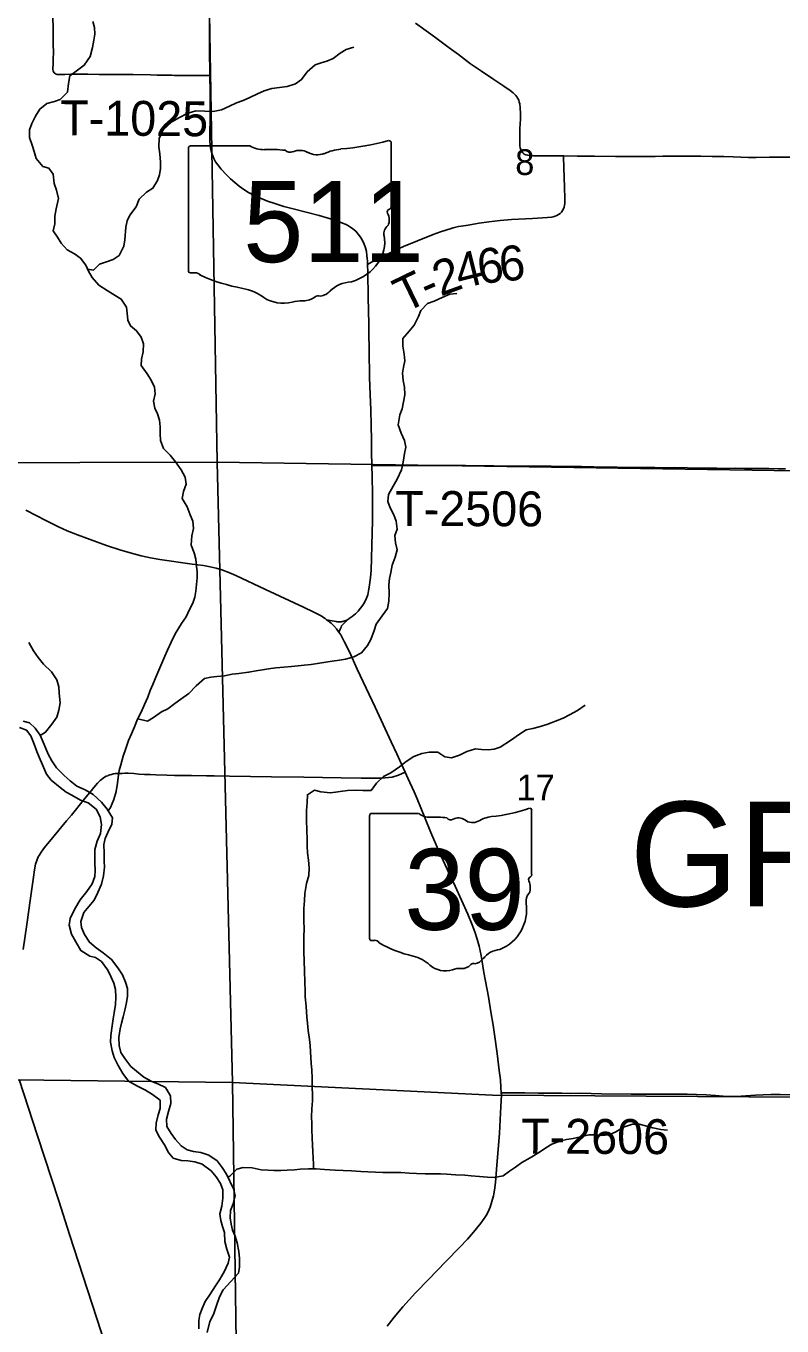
# Model space of a CAD drawing. Extents: x 1874609 to 2204689, y 815661 to 1281160.
# Drawn here: x 2017400 to 2023896, y 975217 to 986389 of the extents above; entities that cross this region are included whole.
import ezdxf

# ---------------------------------------------------------------- set-up
doc = ezdxf.new("R2010")
doc.units = 0
for name, color, linetype in [('GM_X_Major_River', 7, 'Continuous'), ('GM_X_Minor_River', 7, 'Continuous'), ('GM_X_Rail_Line', 7, 'Continuous'), ('GM_X_Section', 7, 'Continuous'), ('GM_X_Section_Text', 7, 'Continuous'), ('GM_X_State_Location', 7, 'Continuous'), ('GM_X_State_Route', 7, 'Continuous'), ('GM_X_State_Shield', 7, 'Continuous'), ('GM_X_Township_Road', 7, 'Continuous'), ('GM_X_Township_Road_Text', 7, 'Continuous'), ('GM_X_Township_Text', 7, 'Continuous')]:
    doc.layers.add(name, color=color, linetype=linetype)

msp = doc.modelspace()

# ---------------------------------------------------------------- linework, layer by layer
at = {"layer": 'GM_X_Major_River'}
for points in [[(2017343, 980362), (2017405, 980338), (2017441, 980288), (2017469, 980218), (2017493, 980155), (2017513, 980105), (2017541, 980041), (2017577, 979961), (2017615, 979909), (2017693, 979846), (2017745, 979806), (2017795, 979780), (2017867, 979736), (2017935, 979714), (2018004, 979658), (2018038, 979592), (2018049, 979528), (2018039, 979451), (2018013, 979383), (2017993, 979313), (2017991, 979251), (2017993, 979199), (2017995, 979131), (2017991, 979080), (2017969, 979016), (2017923, 978950), (2017866, 978880), (2017820, 978802), (2017780, 978718), (2017772, 978662), (2017792, 978585), (2017828, 978519), (2017872, 978443), (2017948, 978395), (2017998, 978385), (2018050, 978349), (2018102, 978274)], [(2017876, 978643), (2017870, 978694), (2017898, 978770), (2017940, 978822), (2017985, 978878), (2018017, 978942), (2018049, 979014), (2018067, 979086), (2018075, 979159), (2018073, 979211), (2018071, 979281), (2018069, 979355), (2018079, 979407), (2018104, 979459), (2018138, 979530), (2018142, 979584), (2018098, 979660), (2018048, 979718), (2017976, 979784), (2017908, 979824), (2017837, 979856), (2017779, 979903), (2017727, 979949), (2017663, 980013), (2017623, 980073), (2017591, 980131), (2017571, 980181), (2017547, 980236), (2017521, 980294), (2017479, 980356), (2017429, 980400), (2017375, 980414)], [(2018958, 975162), (2018979, 975255), (2019011, 975317), (2019033, 975385), (2019063, 975467), (2019095, 975529), (2019159, 975601), (2019226, 975672), (2019236, 975724), (2019234, 975798), (2019228, 975856), (2019214, 975932), (2019196, 975988), (2019174, 976042), (2019162, 976093), (2019154, 976147), (2019158, 976211), (2019180, 976267), (2019196, 976339), (2019184, 976397), (2019122, 976522), (2019086, 976580), (2019042, 976636), (2018970, 976686), (2018902, 976708), (2018838, 976716), (2018784, 976730), (2018734, 976766), (2018684, 976819), (2018648, 976871), (2018610, 976931), (2018606, 976995), (2018624, 977061), (2018644, 977129), (2018642, 977196), (2018598, 977266), (2018532, 977298), (2018482, 977318), (2018414, 977356), (2018350, 977408), (2018300, 977448), (2018248, 977517), (2018216, 977567), (2018200, 977629), (2018198, 977697), (2018210, 977771), (2018222, 977821), (2018236, 977875), (2018252, 977942), (2018264, 977998), (2018272, 978052), (2018272, 978118), (2018254, 978172), (2018228, 978234), (2018190, 978296), (2018136, 978367), (2018064, 978423), (2018002, 978467), (2017946, 978515), (2017904, 978581), (2017876, 978643)], [(2018102, 978274), (2018130, 978220), (2018154, 978164), (2018168, 978108), (2018172, 978044), (2018168, 977980), (2018158, 977908), (2018150, 977857), (2018140, 977797), (2018130, 977713), (2018127, 977657), (2018141, 977581), (2018159, 977525), (2018193, 977456), (2018233, 977386), (2018281, 977320), (2018358, 977278), (2018428, 977244), (2018486, 977208), (2018554, 977157), (2018554, 977085), (2018536, 977031), (2018518, 976959), (2018515, 976903), (2018541, 976849), (2018595, 976766), (2018621, 976712), (2018665, 976660), (2018732, 976640), (2018792, 976636), (2018850, 976628), (2018914, 976608), (2018992, 976550), (2019034, 976498), (2019070, 976441), (2019090, 976387), (2019092, 976315), (2019082, 976247), (2019066, 976181), (2019074, 976123), (2019088, 976073), (2019106, 976020), (2019108, 975944), (2019126, 975878), (2019150, 975808), (2019137, 975756), (2019103, 975684), (2019063, 975613), (2019027, 975561), (2018983, 975491), (2018939, 975427), (2018915, 975369), (2018894, 975315), (2018884, 975265), (2018886, 975192)]]:
    msp.add_lwpolyline(points, dxfattribs=at)
at = {"layer": 'GM_X_Minor_River'}
for points in [[(2017449, 985551), (2017481, 985615), (2017519, 985675), (2017580, 985723), (2017644, 985739), (2017694, 985757), (2017756, 985821), (2017766, 985894), (2017778, 985962), (2017832, 986000), (2017901, 986052), (2017951, 986126), (2017971, 986204), (2017983, 986268), (2017991, 986320), (2017989, 986375), (2017973, 986427)], [(2017930, 984299), (2017981, 984291), (2018031, 984343), (2018091, 984362), (2018149, 984382), (2018201, 984418), (2018242, 984496), (2018250, 984552), (2018258, 984660), (2018270, 984714), (2018292, 984764), (2018346, 984835), (2018372, 984901), (2018436, 984961), (2018491, 984995), (2018531, 985061), (2018547, 985111), (2018557, 985165), (2018555, 985219), (2018549, 985290), (2018541, 985352), (2018543, 985422), (2018577, 985494), (2018652, 985566), (2018718, 985604), (2018786, 985638), (2018858, 985660), (2018936, 985658), (2019008, 985654), (2019079, 985668), (2019149, 985700), (2019209, 985728), (2019267, 985748), (2019323, 985776), (2019389, 985805), (2019446, 985833), (2019512, 985851), (2019578, 985861), (2019644, 985869), (2019716, 985891), (2019768, 985929), (2019815, 985995), (2019885, 986055), (2019935, 986073), (2019985, 986087), (2020039, 986109), (2020101, 986157), (2020152, 986187), (2020218, 986207)], [(2018106, 979645), (2018126, 979672), (2018154, 979742), (2018176, 979810), (2018186, 979882), (2018192, 979932), (2018202, 979991), (2018214, 980041), (2018235, 980115), (2018259, 980181), (2018281, 980249), (2018307, 980307), (2018331, 980365), (2018359, 980432), (2018389, 980492), (2018417, 980558), (2018446, 980622), (2018466, 980680), (2018490, 980730), (2018516, 980794), (2018542, 980853), (2018566, 980913), (2018594, 980975), (2018616, 981025), (2018647, 981093), (2018681, 981165), (2018737, 981255), (2018775, 981312), (2018805, 981374), (2018833, 981428), (2018851, 981480), (2018859, 981532), (2018866, 981590), (2018872, 981646), (2018870, 981697), (2018866, 981747), (2018858, 981807), (2018844, 981861), (2018818, 981927), (2018826, 982009), (2018840, 982071), (2018834, 982134), (2018812, 982188), (2018786, 982256), (2018742, 982328), (2018754, 982388), (2018776, 982452), (2018768, 982513), (2018734, 982575), (2018686, 982645), (2018638, 982701), (2018582, 982759), (2018556, 982827), (2018554, 982888), (2018552, 982944), (2018546, 983002), (2018531, 983056), (2018507, 983106), (2018497, 983164), (2018509, 983228), (2018505, 983285), (2018475, 983345), (2018441, 983401), (2018391, 983473), (2018393, 983527), (2018407, 983589), (2018411, 983658), (2018391, 983716), (2018349, 983770), (2018299, 983812), (2018275, 983862), (2018269, 983922), (2018265, 983972), (2018219, 984043), (2018165, 984073), (2018097, 984117), (2018027, 984163), (2017969, 984229), (2017937, 984283), (2017915, 984334), (2017867, 984394), (2017817, 984432), (2017754, 984466), (2017702, 984524), (2017672, 984574), (2017634, 984630), (2017647, 984689), (2017649, 984755), (2017659, 984817), (2017679, 984907), (2017663, 984977), (2017643, 985035), (2017635, 985116), (2017597, 985168), (2017545, 985182), (2017487, 985250), (2017469, 985312), (2017453, 985366), (2017429, 985432), (2017429, 985497), (2017449, 985551)], [(2018360, 980434), (2018445, 980414), (2018497, 980446), (2018564, 980496), (2018618, 980522), (2018678, 980566), (2018730, 980604), (2018798, 980654), (2018861, 980720), (2018933, 980782), (2018987, 980792), (2019039, 980798), (2019107, 980806), (2019171, 980818), (2019229, 980824), (2019312, 980836), (2019378, 980848), (2019432, 980856), (2019484, 980864), (2019548, 980872), (2019616, 980880), (2019682, 980884), (2019739, 980892), (2019791, 980896), (2019849, 980902), (2019921, 980914), (2019977, 980922), (2020031, 980930), (2020093, 980938), (2020144, 980948), (2020218, 980968), (2020282, 981002), (2020334, 981064), (2020362, 981118), (2020392, 981195), (2020410, 981249), (2020461, 981319), (2020505, 981383), (2020519, 981447), (2020521, 981515), (2020519, 981587), (2020523, 981642), (2020535, 981694), (2020545, 981756), (2020571, 981824), (2020588, 981888), (2020574, 981948), (2020570, 982011), (2020588, 982065), (2020582, 982135), (2020560, 982187), (2020528, 982249), (2020508, 982303), (2020516, 982363), (2020556, 982434), (2020588, 982496), (2020626, 982576), (2020641, 982640), (2020651, 982714), (2020663, 982770), (2020653, 982826), (2020625, 982889), (2020599, 982963), (2020613, 983047), (2020631, 983099), (2020645, 983159), (2020655, 983219), (2020653, 983286), (2020641, 983342), (2020635, 983406), (2020645, 983456), (2020654, 983512), (2020650, 983568), (2020638, 983637), (2020638, 983703), (2020692, 983767), (2020736, 983819), (2020774, 983893), (2020794, 983943), (2020851, 984003), (2020907, 984025), (2020975, 984055), (2021041, 984085), (2021103, 984091)], [(2017522, 980291), (2017569, 980320), (2017622, 980388), (2017664, 980450), (2017682, 980510), (2017694, 980572), (2017686, 980656), (2017682, 980709), (2017664, 980771), (2017618, 980839), (2017550, 980905), (2017504, 980963), (2017464, 981020), (2017424, 981090)], [(2019871, 976568), (2019870, 976609), (2019868, 976660), (2019864, 976716), (2019862, 976772), (2019860, 976834), (2019856, 976904), (2019856, 976958), (2019854, 977014), (2019857, 977083), (2019861, 977151), (2019861, 977203), (2019859, 977271), (2019859, 977347), (2019855, 977415), (2019851, 977476), (2019845, 977574), (2019841, 977628), (2019837, 977678), (2019825, 977756), (2019819, 977820), (2019813, 977871), (2019807, 977965), (2019799, 978045), (2019798, 978095), (2019796, 978175), (2019792, 978268), (2019790, 978354), (2019788, 978434), (2019788, 978510), (2019788, 978568), (2019790, 978628), (2019788, 978701), (2019788, 978805), (2019792, 978873), (2019796, 978933), (2019809, 979019), (2019831, 979088), (2019833, 979154), (2019827, 979220), (2019819, 979284), (2019815, 979340), (2019815, 979396), (2019813, 979481), (2019811, 979561), (2019811, 979647), (2019815, 979715), (2019818, 979783), (2019880, 979821), (2019934, 979809), (2020016, 979799), (2020164, 979819), (2020230, 979821), (2020293, 979819), (2020365, 979819), (2020411, 979881), (2020471, 979939), (2020535, 979971), (2020609, 980022), (2020666, 980068), (2020732, 980112), (2020800, 980138), (2020864, 980148), (2020940, 980148), (2020998, 980108), (2021057, 980100), (2021125, 980124), (2021189, 980154), (2021263, 980176), (2021313, 980172), (2021371, 980168), (2021423, 980174), (2021475, 980192), (2021562, 980248), (2021640, 980304), (2021698, 980340), (2021756, 980352), (2021810, 980366), (2021875, 980386), (2021949, 980414), (2022015, 980442), (2022069, 980470), (2022139, 980508), (2022205, 980552)], [(2019135, 976495), (2019152, 976504), (2019213, 976564), (2019265, 976580), (2019343, 976576), (2019421, 976560), (2019481, 976556), (2019531, 976554), (2019589, 976553), (2019645, 976557), (2019706, 976559), (2019756, 976565), (2019828, 976569), (2019894, 976567), (2019964, 976563), (2020058, 976557), (2020124, 976553), (2020197, 976551), (2020277, 976545), (2020337, 976543), (2020403, 976539), (2020467, 976537), (2020547, 976535), (2020621, 976535), (2020692, 976531), (2020756, 976529), (2020830, 976525), (2020962, 976525), (2021016, 976523), (2021090, 976517), (2021171, 976513), (2021225, 976509), (2021297, 976503), (2021365, 976496), (2021423, 976492), (2021501, 976508), (2021555, 976549), (2021606, 976581), (2021660, 976623), (2021732, 976661), (2021812, 976711), (2021866, 976749), (2021917, 976781), (2021995, 976809), (2022045, 976819), (2022103, 976829), (2022165, 976843), (2022235, 976859), (2022291, 976859), (2022346, 976855), (2022412, 976861), (2022468, 976885), (2022534, 976925), (2022610, 976951), (2022668, 976953), (2022734, 976935), (2022787, 976921), (2022855, 976905), (2022911, 976901)]]:
    msp.add_lwpolyline(points, dxfattribs=at)
at = {"layer": 'GM_X_Rail_Line'}
msp.add_lwpolyline([(2017342, 977335), (2017499, 976851), (2017681, 976293), (2017773, 976004), (2018122, 974930)], dxfattribs=at)
at = {"layer": 'GM_X_Section'}
for points in [[(2018951, 988004), (2019042, 982641), (2013142, 982627), (2013116, 987822), (2013110, 988078)], [(2024339, 987929), (2024405, 982561), (2019042, 982641), (2018951, 988004)], [(2013143, 982493), (2013142, 982627), (2019042, 982641), (2019175, 977309), (2013155, 977383)], [(2019042, 982641), (2024405, 982561), (2024490, 977181), (2021409, 977202), (2019175, 977309)], [(2024490, 977181), (2024559, 971862), (2019253, 971849), (2019175, 977309), (2021409, 977202)]]:
    msp.add_lwpolyline(points, close=True, dxfattribs=at)
at = {"layer": 'GM_X_State_Route'}
for points in [[(2019983, 981287), (2020032, 981277), (2020065, 981271), (2020073, 981270), (2020082, 981269), (2020092, 981269), (2020099, 981269), (2020108, 981269), (2020116, 981271), (2020123, 981272), (2020132, 981274), (2020140, 981277), (2020148, 981280), (2020152, 981281), (2020157, 981283), (2020163, 981287), (2020178, 981296), (2020204, 981315), (2020230, 981337), (2020254, 981360), (2020275, 981385), (2020295, 981412), (2020312, 981441), (2020326, 981471), (2020336, 981502), (2020344, 981535), (2020349, 981567), (2020359, 981649), (2020365, 981714), (2020369, 981812), (2020373, 981927), (2020378, 982140), (2020377, 982255), (2020378, 982370), (2020375, 982518), (2020372, 982613), (2020369, 982731), (2020369, 982829), (2020367, 982960), (2020362, 983091), (2020357, 983222), (2020352, 983369), (2020353, 983439), (2020350, 983533), (2020346, 983828), (2020341, 984058), (2020337, 984271), (2020334, 984341), (2020334, 984369), (2020330, 984418), (2020325, 984451), (2020317, 984483), (2020306, 984515), (2020292, 984545), (2020275, 984574), (2020255, 984601), (2020233, 984625), (2020207, 984647), (2020180, 984666), (2020151, 984682), (2020121, 984696), (2020075, 984714), (2019997, 984739), (2019918, 984761), (2019695, 984818), (2019616, 984839), (2019538, 984863), (2019476, 984885), (2019400, 984914), (2019356, 984934), (2019312, 984957), (2019271, 984983), (2019232, 985012), (2019194, 985043), (2019158, 985076), (2019123, 985110), (2019078, 985159), (2019048, 985196), (2019029, 985223), (2019014, 985251), (2019007, 985266), (2018996, 985296), (2018989, 985328), (2018984, 985360), (2018981, 985408), (2018981, 985490), (2018982, 985572), (2018983, 985654), (2018983, 985752), (2018982, 985834), (2018980, 985949), (2018980, 985963), (2018979, 986047), (2018978, 986113), (2018977, 986277), (2018976, 986375), (2018973, 986555)], [(2017400, 982228), (2017575, 982137), (2017678, 982086), (2017753, 982052), (2017844, 982015), (2017951, 981975), (2018091, 981926), (2018216, 981886), (2018326, 981852), (2018389, 981835), (2018470, 981818), (2018551, 981803), (2018827, 981765), (2018924, 981752), (2018982, 981742), (2019033, 981731), (2019084, 981716), (2019144, 981692), (2019204, 981667), (2019457, 981548), (2019784, 981395), (2019872, 981353), (2019930, 981323), (2019971, 981296), (2019983, 981287), (2019997, 981277), (2020022, 981256), (2020045, 981233), (2020067, 981209), (2020086, 981183), (2020088, 981181), (2020104, 981156), (2020135, 981099), (2020179, 981011), (2020247, 980862), (2020399, 980534), (2020503, 980312), (2020538, 980237), (2020586, 980133), (2020641, 980015), (2020659, 979977), (2020682, 979926), (2020736, 979807), (2020761, 979747), (2020799, 979656), (2020830, 979580), (2020880, 979459), (2020951, 979293), (2020985, 979218), (2021019, 979144), (2021088, 978996), (2021196, 978757), (2021234, 978666), (2021256, 978605), (2021276, 978543), (2021293, 978480), (2021310, 978400), (2021335, 978255), (2021373, 978045), (2021394, 977916), (2021414, 977802), (2021427, 977722), (2021448, 977559), (2021467, 977413), (2021477, 977332), (2021481, 977266), (2021484, 977221), (2021485, 977202), (2021480, 977103), (2021474, 976988), (2021468, 976874), (2021444, 976563), (2021434, 976449), (2021425, 976384), (2021416, 976335), (2021404, 976288), (2021388, 976239), (2021372, 976198), (2021354, 976168), (2021337, 976140), (2021309, 976100), (2021246, 976025), (2021193, 975963), (2021125, 975892), (2021011, 975773), (2020931, 975691), (2020862, 975621), (2020748, 975503), (2020693, 975443), (2020638, 975382), (2020565, 975293), (2020504, 975216)], [(2020088, 981181), (2020099, 981207), (2020107, 981224), (2020112, 981233), (2020119, 981242), (2020127, 981251), (2020140, 981264), (2020147, 981273), (2020152, 981281)]]:
    msp.add_lwpolyline(points, dxfattribs=at)
at = {"layer": 'GM_X_State_Shield'}
for p, q in [((2020537, 984833), (2020537, 985386)), ((2018797, 985342), (2018797, 984285)), ((2019324, 985360), (2018814, 985360)), ((2020537, 984834), (2020537, 984833)), ((2020353, 979604), (2020353, 978548)), ((2020774, 979622), (2020367, 979622)), ((2021745, 979096), (2021745, 979649)), ((2021745, 979096), (2021745, 979096))]:
    msp.add_line(p, q, dxfattribs=at)
for centre, radius, start, end in [((2020369, 979607), 16.1, 98.1301, 188.1301), ((2020871, 979745), 156, 231.6195, 271.1119), ((2020923, 979029), 562, 80.4867, 94.9883), ((2021051, 979612), 45.1, 219.7921, 297.1024), ((2021117, 979490), 93.8, 54.4667, 119.1411), ((2021238, 979657), 113, 233.8562, 294.8282), ((2021438, 979300), 297, 97.3462, 120.7689), ((2021249, 981063), 1476, 275.8445, 288.9065), ((2021730, 979651), 15.5, 351.8621, 97.738), ((2021742, 979055), 24, 107.944, 210.337), ((2021589, 978985), 144, 340.033, 23.6496), ((2021729, 979094), 16.6, 289.6038, 7.7341), ((2021801, 978865), 105, 136.8065, 186.9296), ((2021332, 978794), 369, 292.3089, 8.9858), ((2020369, 978545), 16.3, 171.9584, 258.3066), ((2020372, 978653), 124, 267.339, 280.6039), ((2020397, 978487), 44.8, 29.7484, 93.2717), ((2020962, 979436), 1066, 240.4129, 257.1985), ((2021488, 978251), 202, 94.4031, 142.5768), ((2020644, 978073), 334, 47.1842, 75.836), ((2021231, 978445), 119, 282.8732, 323.2771), ((2021005, 978481), 212, 230.7004, 286.2918), ((2021127, 978116), 174, 85.6951, 111.2099), ((2021143, 978402), 113, 268.777, 315.5493), ((2021245, 978300), 31.8, 65.7517, 132.6484)]:
    msp.add_arc(centre, radius, start, end, dxfattribs=at)
for centre, major_axis, start_param, end_param in [((2019917, 986801), (1845, 0), 4.814394, 5.042369), ((2020518, 985389), (19.4, 0), 6.141152, 7.989035), ((2018817, 985344), (20.2, 0), 1.712693, 3.28349), ((2019445, 985483), (196, 0), 4.042523, 4.731795), ((2019510, 984767), (702, 0), 1.404758, 1.657858), ((2019669, 985350), (56.4, 0), 3.836095, 5.185415), ((2019752, 985227), (117, 0), 0.950623, 2.079405), ((2019903, 985395), (141, 0), 4.081561, 5.145723), ((2020153, 985037), (371, 0), 1.699011, 2.107814), ((2020516, 984831), (20.7, 0), 5.05454, 6.418171), ((2020533, 984793), (30, 0), 1.883978, 3.671073), ((2020342, 984723), (180, 0), 5.934695, 6.695948), ((2020606, 984602), (131, 0), 2.387724, 3.262537), ((2020021, 984532), (462, 0), 5.101752, 6.440018), ((2018817, 984283), (20.3, 0), 3.00124, 4.508301), ((2018820, 984391), (155, 0), 4.665946, 4.897461), ((2018852, 984224), (56, 0), 0.519207, 1.627899), ((2019558, 985174), (1333, 0), 4.195997, 4.488961), ((2020215, 983989), (253, 0), 1.647645, 2.488434), ((2019161, 983811), (417, 0), 0.823519, 1.323587), ((2019612, 984219), (265, 0), 4.026481, 4.996735), ((2019784, 984140), (141, 0), 4.691044, 5.507374), ((2019912, 984038), (39.7, 0), 1.147584, 2.315152), ((2019895, 984183), (149, 0), 4.937069, 5.64225), ((2019765, 983854), (217, 0), 1.495662, 1.94098)]:
    msp.add_ellipse(centre, major_axis=major_axis, ratio=0.8, start_param=start_param, end_param=end_param, dxfattribs=at)
at = {"layer": 'GM_X_Township_Road'}
for points in [[(2018980, 985963), (2018964, 985963), (2018906, 985963), (2018859, 985963), (2018803, 985963), (2018764, 985964), (2018742, 985964), (2018709, 985965), (2018676, 985965), (2018652, 985966), (2018614, 985966), (2018589, 985967), (2018561, 985967), (2018528, 985968), (2018469, 985969), (2018322, 985971), (2018257, 985971), (2018208, 985971), (2018143, 985971), (2018029, 985973), (2017931, 985974), (2017850, 985975), (2017784, 985975), (2017735, 985973), (2017686, 985971), (2017669, 985972), (2017654, 985978), (2017642, 985988), (2017634, 986002), (2017630, 986018), (2017631, 986034), (2017633, 986052), (2017635, 986083), (2017636, 986181), (2017635, 986213), (2017635, 986279), (2017633, 986376), (2017631, 986458)], [(2020746, 986415), (2020879, 986319), (2020932, 986280), (2021036, 986202), (2021115, 986143), (2021220, 986065), (2021315, 986000), (2021410, 985936), (2021505, 985873), (2021559, 985835), (2021585, 985815), (2021597, 985804), (2021608, 985793), (2021618, 985780), (2021627, 985766), (2021634, 985751), (2021639, 985736), (2021643, 985720), (2021646, 985687), (2021649, 985638), (2021648, 985589), (2021644, 985507), (2021643, 985392), (2021644, 985359), (2021646, 985343), (2021651, 985327), (2021658, 985313), (2021668, 985300), (2021681, 985289), (2021695, 985282), (2021711, 985278), (2021727, 985275), (2021760, 985273), (2021826, 985273), (2021891, 985273), (2022018, 985273)], [(2020334, 984341), (2020370, 984359), (2020398, 984373), (2020482, 984417), (2020569, 984460), (2020643, 984494), (2020763, 984544), (2020900, 984597), (2020961, 984619), (2021054, 984650), (2021070, 984654), (2021117, 984665), (2021181, 984676), (2021294, 984695), (2021376, 984706), (2021474, 984717), (2021572, 984725), (2021751, 984734), (2021882, 984743), (2021915, 984747), (2021931, 984750), (2021947, 984754), (2021962, 984760), (2021977, 984768), (2021990, 984778), (2022001, 984789), (2022011, 984803), (2022018, 984817), (2022024, 984833), (2022027, 984849), (2022029, 984865), (2022029, 984898), (2022027, 985013), (2022025, 985079), (2022022, 985179), (2022019, 985257), (2022018, 985273)], [(2022018, 985273), (2022022, 985273), (2022137, 985272), (2022285, 985270), (2022465, 985268), (2022546, 985269), (2022708, 985268), (2022806, 985269), (2022871, 985270), (2022953, 985272), (2023051, 985272), (2023100, 985272), (2023199, 985270), (2023297, 985269), (2023395, 985268), (2023477, 985265), (2023543, 985262), (2023608, 985260), (2023674, 985259), (2023788, 985261), (2023870, 985262), (2024001, 985263)], [(2020372, 982613), (2020408, 982613), (2020507, 982613), (2020572, 982613), (2020769, 982613), (2020982, 982613), (2021094, 982611), (2021176, 982611), (2021322, 982610), (2021421, 982609), (2021912, 982607), (2022173, 982603), (2022279, 982601), (2022381, 982599), (2022479, 982598), (2022580, 982595), (2022677, 982594), (2022804, 982594), (2022906, 982592), (2022971, 982594), (2023085, 982591), (2023185, 982590), (2023268, 982590), (2023337, 982588), (2023422, 982587), (2023499, 982588), (2023573, 982587), (2023652, 982587), (2023782, 982586), (2023863, 982583), (2023925, 982584)], [(2017749, 979558), (2017790, 979607), (2017891, 979732), (2017931, 979782), (2017962, 979818), (2017983, 979844), (2018015, 979881), (2018038, 979904), (2018050, 979914), (2018063, 979924), (2018076, 979933), (2018090, 979941), (2018102, 979946)], [(2018102, 979946), (2018105, 979948), (2018120, 979954), (2018136, 979958), (2018152, 979962), (2018167, 979964), (2018183, 979966), (2018212, 979966), (2018226, 979966), (2018250, 979967), (2018279, 979967), (2018328, 979964), (2018370, 979961), (2018418, 979958), (2018468, 979956), (2018516, 979954), (2018610, 979951), (2018675, 979949), (2018821, 979948), (2018952, 979946), (2019018, 979944), (2019149, 979941), (2019509, 979937), (2019788, 979935), (2020109, 979928), (2020280, 979926), (2020451, 979926), (2020546, 979934), (2020600, 979951), (2020659, 979977)], [(2017376, 978453), (2017406, 978667), (2017440, 978894), (2017464, 979073), (2017473, 979138), (2017482, 979186), (2017492, 979218), (2017504, 979248), (2017512, 979262), (2017530, 979290), (2017560, 979329), (2017643, 979430), (2017749, 979558)], [(2021484, 977221), (2021516, 977221), (2021686, 977220), (2021803, 977218), (2021889, 977218), (2021953, 977218), (2022005, 977218), (2022078, 977216), (2022168, 977218), (2022344, 977213), (2022600, 977209), (2022699, 977210), (2022775, 977210), (2022880, 977209), (2022983, 977209), (2023081, 977209), (2023162, 977207), (2023244, 977203), (2023326, 977197), (2023391, 977193), (2023456, 977190), (2023505, 977190), (2023586, 977195), (2023668, 977201), (2023733, 977205), (2023799, 977207), (2023881, 977207), (2024142, 977204)]]:
    msp.add_lwpolyline(points, dxfattribs=at)

# ---------------------------------------------------------------- texts
at = {"layer": 'GM_X_Section_Text'}
for s, p in [('8', (2021604, 985109)), ('17', (2021615, 979735))]:
    msp.add_text(s, height=221, rotation=0, dxfattribs=at).set_placement(p)
at = {"layer": 'GM_X_State_Location'}
for s, p in [('s', (2019647, 984743)), ('r', (2019647, 984743)), ('s', (2021033, 979006)), ('r', (2021033, 979006))]:
    msp.add_text(s, height=1, dxfattribs=at).set_placement(p)
for s, p in [('511', (2019294, 984671)), ('39', (2020782, 978933))]:
    msp.add_text(s, height=1, rotation=0, dxfattribs=at).set_placement(p)
at = {"layer": 'GM_X_State_Shield'}
for s, p in [('511', (2019266, 984360)), ('39', (2020651, 978622))]:
    msp.add_text(s, height=696.1, dxfattribs=at).set_placement(p)
at = {"layer": 'GM_X_Township_Road_Text'}
for s, rotation, p in [('T-1025', 359.5408, (2017693, 985451)), ('6', 7.7356, (2021298, 984168)), ('6', 5.4097, (2021478, 984192)), ('2', 20.2685, (2020962, 984063)), ('4', 14.035, (2021127, 984125)), ('T', 25.8962, (2020654, 983920)), ('-', 23.2293, (2020852, 984016)), ('T-2506', 359.7668, (2020572, 982094)), ('T-2606', 359.7679, (2021654, 976699))]:
    msp.add_text(s, height=300, rotation=rotation, dxfattribs=at).set_placement(p)
at = {"layer": 'GM_X_Township_Text'}
msp.add_text('GREEN', height=900, rotation=0, dxfattribs=at).set_placement((2022587, 978823))

doc.saveas('drawing.dxf')
